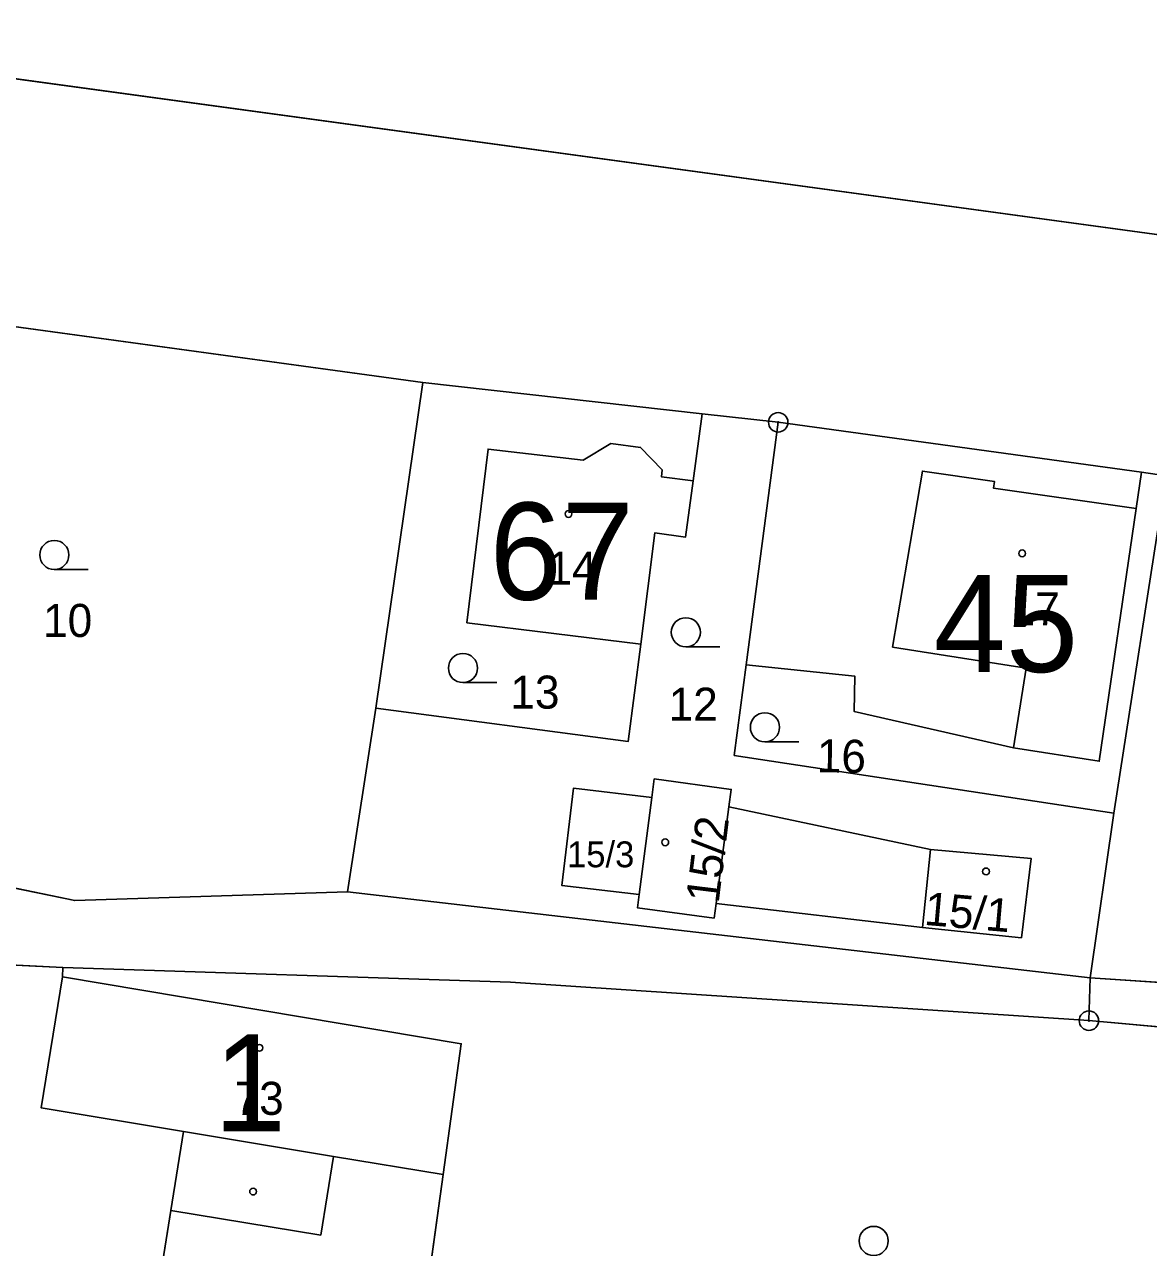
# Model space of a CAD drawing. Extents: x -689422 to -685210, y -987725 to -982160.
# Drawn here: x -685971.3 to -685913.4, y -987183 to -987120.1 of the extents above; entities that cross this region are included whole.
import ezdxf

# ---------------------------------------------------------------- set-up
doc = ezdxf.new("R2010")
doc.units = 0
for name, color, linetype in [('KN_Budovy', 7, 'Continuous'), ('KN_Budovy_cisla_domovni', 7, 'Continuous'), ('KN_Hranice_parcel', 7, 'Continuous'), ('KN_Hranice_parcel_vnitrni_kresba', 7, 'Continuous'), ('KN_Parcelni cisla', 7, 'Continuous'), ('KN_Polygon parcely', 7, 'Continuous'), ('KN_POZEMKY_OSTATNI PLOCHA', 7, 'Continuous'), ('KN_POZEMKY_TTP', 7, 'Continuous'), ('KN_POZEMKY_ZAHRADA', 7, 'Continuous'), ('KN_POZEMKY_ZASTAVENA PLOCHA', 7, 'Continuous'), ('KN_VYUZITI_16_ostatni plocha_silnice', 7, 'Continuous'), ('KN_VYUZITI_17_ostatni plocha_ostatni komunikace', 7, 'Continuous'), ('KN_VYUZITI_26_ostatni plocha_jina plocha', 7, 'Continuous'), ('KN_Značky bodu BP', 7, 'Continuous'), ('KN_Značky budov', 7, 'Continuous'), ('KN_Značky kultur', 7, 'Continuous')]:
    doc.layers.add(name, color=color, linetype=linetype)

msp = doc.modelspace()

# ---------------------------------------------------------------- linework, layer by layer
at = {"layer": 'KN_Budovy'}
for points in [[(-685948.49, -987150.87), (-685939.54, -987151.97), (-685938.81, -987146.24), (-685937.23, -987146.46), (-685936.84, -987143.56), (-685938.47, -987143.35), (-685938.44, -987142.99), (-685939.55, -987141.84), (-685941.07, -987141.65), (-685942.5, -987142.5), (-685947.4, -987141.93)], [(-685920.35, -987157.3), (-685915.93, -987158), (-685914.03, -987144.99), (-685921.38, -987143.94), (-685921.33, -987143.59), (-685925.03, -987143.06), (-685926.57, -987152.12), (-685919.7, -987153.21)], [(-685939.62, -987164.86), (-685939.71, -987165.54), (-685935.76, -987166.07), (-685935.66, -987165.32), (-685935, -987160.34), (-685934.88, -987159.45), (-685938.84, -987158.91), (-685938.97, -987159.86)], [(-685925.03, -987166.56), (-685919.94, -987167.08), (-685919.44, -987163), (-685924.62, -987162.54)], [(-685970.41, -987175.84), (-685963.09, -987177.05), (-685955.35, -987178.34), (-685949.71, -987179.27), (-685948.78, -987172.54), (-685969.32, -987169.09)]]:
    msp.add_lwpolyline(points, close=True, dxfattribs=at)
at = {"layer": 'KN_Hranice_parcel'}
for p, q in [((-685953.17, -987155.27), (-685950.75, -987138.51)), ((-685950.75, -987138.51), (-685936.38, -987140.11)), ((-685936.38, -987140.11), (-685936.84, -987143.56)), ((-685936.38, -987140.11), (-685932.46, -987140.55)), ((-685932.46, -987140.55), (-685934.11, -987153.04)), ((-685913.76, -987143.12), (-685932.46, -987140.55)), ((-685912.48, -987143.3), (-685913.76, -987143.12)), ((-685915.17, -987160.67), (-685912.48, -987143.3)), ((-685954.64, -987164.72), (-685953.17, -987155.27)), ((-685938.97, -987159.86), (-685939.62, -987164.86)), ((-685935, -987160.34), (-685935.66, -987165.32)), ((-685916.4, -987169.15), (-685915.17, -987160.67)), ((-685954.64, -987164.72), (-685916.4, -987169.15)), ((-685916.46, -987171.35), (-685916.4, -987169.15))]:
    msp.add_line(p, q, dxfattribs=at)
for points in [[(-686005, -987118.32), (-685836.82, -987141.27), (-685828.14, -987142.95), (-685819.45, -987151.17)], [(-685986.44, -987133.78), (-685984.15, -987133.94), (-685950.75, -987138.51)], [(-685939.54, -987151.97), (-685948.49, -987150.87), (-685947.4, -987141.93), (-685942.5, -987142.5), (-685941.07, -987141.65), (-685939.55, -987141.84), (-685938.44, -987142.99), (-685938.47, -987143.35), (-685936.84, -987143.56)], [(-685913.76, -987143.12), (-685914.03, -987144.99), (-685915.93, -987158), (-685920.35, -987157.3)], [(-685936.84, -987143.56), (-685937.23, -987146.46), (-685938.81, -987146.24), (-685939.54, -987151.97)], [(-685939.54, -987151.97), (-685940.18, -987156.98), (-685953.17, -987155.27)], [(-685934.11, -987153.04), (-685934.72, -987157.7), (-685915.17, -987160.67)], [(-685920.35, -987157.3), (-685928.54, -987155.44), (-685928.51, -987153.62), (-685934.11, -987153.04)], [(-685939.62, -987164.86), (-685943.6, -987164.4), (-685943, -987159.38), (-685938.97, -987159.86)], [(-685938.97, -987159.86), (-685938.84, -987158.91), (-685934.88, -987159.45), (-685935, -987160.34)], [(-685935, -987160.34), (-685924.62, -987162.54), (-685919.44, -987163), (-685919.94, -987167.08), (-685925.03, -987166.56), (-685935.66, -987165.32)], [(-685975.04, -987163.85), (-685968.68, -987165.17), (-685954.64, -987164.72)], [(-685935.66, -987165.32), (-685935.76, -987166.07), (-685939.71, -987165.54), (-685939.62, -987164.86)], [(-685916.4, -987169.15), (-685875.59, -987171.88), (-685853.5, -987171.11), (-685812.14, -987167.09)], [(-685916.46, -987171.35), (-685946.25, -987169.37), (-685969.3, -987168.61), (-685981.57, -987168.02), (-685982.46, -987173.37)], [(-685949.71, -987179.27), (-685948.78, -987172.54), (-685969.32, -987169.09), (-685970.41, -987175.84), (-685963.09, -987177.05), (-685963.74, -987181.12)], [(-685875.57, -987176.02), (-685883.52, -987174.32), (-685916.46, -987171.35)], [(-685963.74, -987181.12), (-685964.41, -987185.32), (-685950.81, -987187.21), (-685949.71, -987179.27)]]:
    msp.add_lwpolyline(points, dxfattribs=at)
at = {"layer": 'KN_Hranice_parcel_vnitrni_kresba'}
for p, q in [((-685926.57, -987152.12), (-685925.03, -987143.06)), ((-685925.03, -987143.06), (-685921.33, -987143.59)), ((-685921.38, -987143.94), (-685921.33, -987143.59)), ((-685921.38, -987143.94), (-685914.03, -987144.99)), ((-685926.57, -987152.12), (-685919.7, -987153.21)), ((-685920.35, -987157.3), (-685919.7, -987153.21)), ((-685925.03, -987166.56), (-685924.62, -987162.54)), ((-685969.32, -987169.09), (-685969.3, -987168.61)), ((-685963.09, -987177.05), (-685955.35, -987178.34)), ((-685956.01, -987182.39), (-685955.35, -987178.34)), ((-685955.35, -987178.34), (-685949.71, -987179.27)), ((-685963.74, -987181.12), (-685956.01, -987182.39))]:
    msp.add_line(p, q, dxfattribs=at)
at = {"layer": 'KN_Polygon parcely'}
for points in [[(-685836.82, -987141.27), (-686005, -987118.32), (-686041.83, -987106.17), (-686052.84, -987097.52), (-686058.81, -987092.85), (-686061.49, -987085.48), (-686064.52, -987080.49), (-686065.84, -987078.1), (-686071.7, -987067.5), (-686075.47, -987059.13), (-686075.94, -987058.09), (-686080.66, -987046.34), (-686084.5, -987036.79), (-686086.08, -987032.29), (-686090.96, -987018.42), (-686097.69, -986999.31)], [(-686056.17, -987116.86), (-686038.83, -987125.06), (-686035.05, -987124.29), (-686017.14, -987129.32), (-686013.55, -987129.86), (-685991.13, -987133.46), (-685986.44, -987133.78), (-685984.15, -987133.94), (-685950.75, -987138.51), (-685936.38, -987140.11), (-685932.46, -987140.55), (-685913.76, -987143.12), (-685912.48, -987143.3), (-685905.31, -987144.38), (-685890.86, -987144.76), (-685832.55, -987152.61)], [(-686005, -987118.32), (-685836.82, -987141.27)], [(-685981.57, -987168.02), (-685969.3, -987168.61), (-685946.25, -987169.37), (-685916.46, -987171.35), (-685916.4, -987169.15), (-685954.64, -987164.72), (-685968.68, -987165.17), (-685975.04, -987163.85)]]:
    msp.add_lwpolyline(points, dxfattribs=at)
for points in [[(-685998.18, -987153.11), (-685996.04, -987154.16), (-685994.08, -987155.12), (-685990.36, -987147.44), (-685984.85, -987150.05), (-685984.12, -987148.51), (-685981.83, -987149.59), (-685982.56, -987151.12), (-685980.87, -987151.92), (-685979.44, -987152.71), (-685972.06, -987156.53), (-685975.04, -987163.85), (-685968.68, -987165.17), (-685954.64, -987164.72), (-685953.17, -987155.27), (-685950.75, -987138.51), (-685984.15, -987133.94), (-685986.44, -987133.78), (-685987.71, -987135.87), (-685996.21, -987149.87)], [(-685947.4, -987141.93), (-685942.5, -987142.5), (-685941.07, -987141.65), (-685939.55, -987141.84), (-685938.44, -987142.99), (-685938.47, -987143.35), (-685936.84, -987143.56), (-685936.38, -987140.11), (-685950.75, -987138.51), (-685953.17, -987155.27), (-685940.18, -987156.98), (-685939.54, -987151.97), (-685948.49, -987150.87)], [(-685916.4, -987169.15), (-685915.17, -987160.67), (-685934.72, -987157.7), (-685934.11, -987153.04), (-685932.46, -987140.55), (-685936.38, -987140.11), (-685936.84, -987143.56), (-685937.23, -987146.46), (-685938.81, -987146.24), (-685939.54, -987151.97), (-685940.18, -987156.98), (-685953.17, -987155.27), (-685954.64, -987164.72)], [(-685932.46, -987140.55), (-685934.11, -987153.04), (-685928.51, -987153.62), (-685928.54, -987155.44), (-685920.35, -987157.3), (-685915.93, -987158), (-685914.03, -987144.99), (-685913.76, -987143.12)], [(-685936.84, -987143.56), (-685938.47, -987143.35), (-685938.44, -987142.99), (-685939.55, -987141.84), (-685941.07, -987141.65), (-685942.5, -987142.5), (-685947.4, -987141.93), (-685948.49, -987150.87), (-685939.54, -987151.97), (-685938.81, -987146.24), (-685937.23, -987146.46)], [(-685912.48, -987143.3), (-685913.76, -987143.12), (-685914.03, -987144.99), (-685915.93, -987158), (-685920.35, -987157.3), (-685928.54, -987155.44), (-685928.51, -987153.62), (-685934.11, -987153.04), (-685934.72, -987157.7), (-685915.17, -987160.67)], [(-685875.59, -987171.88), (-685853.5, -987171.11), (-685812.14, -987167.09), (-685813.28, -987166.59), (-685817.33, -987160.91), (-685821.32, -987157.25), (-685825.93, -987154.63), (-685832.55, -987152.61), (-685890.86, -987144.76), (-685891.42, -987148.36), (-685892.3, -987154.23), (-685884.27, -987159.35), (-685884.44, -987165.52), (-685896.08, -987165.21), (-685895.92, -987159.04), (-685901.82, -987158.89), (-685901.49, -987156.43), (-685907.16, -987155.58), (-685906.63, -987152.27), (-685905.68, -987146.3), (-685905.31, -987144.38), (-685912.48, -987143.3), (-685915.17, -987160.67), (-685916.4, -987169.15)], [(-685943, -987159.38), (-685938.97, -987159.86), (-685938.84, -987158.91), (-685934.88, -987159.45), (-685935, -987160.34), (-685924.62, -987162.54), (-685919.44, -987163), (-685919.94, -987167.08), (-685925.03, -987166.56), (-685935.66, -987165.32), (-685935.76, -987166.07), (-685939.71, -987165.54), (-685939.62, -987164.86), (-685943.6, -987164.4)], [(-685939.62, -987164.86), (-685938.97, -987159.86), (-685943, -987159.38), (-685943.6, -987164.4)], [(-685939.62, -987164.86), (-685939.71, -987165.54), (-685935.76, -987166.07), (-685935.66, -987165.32), (-685935, -987160.34), (-685934.88, -987159.45), (-685938.84, -987158.91), (-685938.97, -987159.86)], [(-685935.66, -987165.32), (-685925.03, -987166.56), (-685919.94, -987167.08), (-685919.44, -987163), (-685924.62, -987162.54), (-685935, -987160.34)], [(-685875.36, -987173.63), (-685866.35, -987173.44), (-685811, -987169.67), (-685812.14, -987167.09), (-685853.5, -987171.11), (-685875.59, -987171.88), (-685916.4, -987169.15), (-685916.46, -987171.35), (-685883.52, -987174.32), (-685875.57, -987176.02)], [(-685960.89, -987201.48), (-685926.1, -987197.19), (-685880.36, -987190.44), (-685876.38, -987185.1), (-685875.57, -987176.02), (-685883.52, -987174.32), (-685916.46, -987171.35), (-685946.25, -987169.37), (-685969.3, -987168.61), (-685981.57, -987168.02), (-685982.46, -987173.37), (-685973.57, -987185.47)], [(-685964.41, -987185.32), (-685950.81, -987187.21), (-685949.71, -987179.27), (-685948.78, -987172.54), (-685969.32, -987169.09), (-685970.41, -987175.84), (-685963.09, -987177.05), (-685963.74, -987181.12)], [(-685949.71, -987179.27), (-685950.81, -987187.21), (-685964.41, -987185.32), (-685963.74, -987181.12), (-685963.09, -987177.05), (-685970.41, -987175.84), (-685969.32, -987169.09), (-685948.78, -987172.54)]]:
    msp.add_lwpolyline(points, close=True, dxfattribs=at)
at = {"layer": 'KN_POZEMKY_OSTATNI PLOCHA'}
for p, q in [((-686005, -987118.32), (-685836.82, -987141.27)), ((-685950.75, -987138.51), (-685984.15, -987133.94)), ((-685936.38, -987140.11), (-685950.75, -987138.51)), ((-685932.46, -987140.55), (-685936.38, -987140.11)), ((-685913.76, -987143.12), (-685932.46, -987140.55)), ((-685912.48, -987143.3), (-685913.76, -987143.12)), ((-685943.6, -987164.4), (-685943, -987159.38)), ((-685943, -987159.38), (-685938.97, -987159.86)), ((-685938.97, -987159.86), (-685939.62, -987164.86)), ((-685975.04, -987163.85), (-685968.68, -987165.17)), ((-685939.62, -987164.86), (-685943.6, -987164.4)), ((-685968.68, -987165.17), (-685954.64, -987164.72)), ((-685954.64, -987164.72), (-685916.4, -987169.15)), ((-685969.3, -987168.61), (-685981.57, -987168.02)), ((-685946.25, -987169.37), (-685969.3, -987168.61)), ((-685916.46, -987171.35), (-685946.25, -987169.37)), ((-685916.4, -987169.15), (-685916.46, -987171.35)), ((-685916.46, -987171.35), (-685916.4, -987169.15)), ((-685916.4, -987169.15), (-685875.59, -987171.88)), ((-685883.52, -987174.32), (-685916.46, -987171.35))]:
    msp.add_line(p, q, dxfattribs=at)
at = {"layer": 'KN_POZEMKY_TTP'}
msp.add_line((-685836.82, -987141.27), (-686005, -987118.32), dxfattribs=at)
at = {"layer": 'KN_POZEMKY_ZAHRADA'}
for p, q in [((-685984.15, -987133.94), (-685950.75, -987138.51)), ((-685953.17, -987155.27), (-685950.75, -987138.51)), ((-685950.75, -987138.51), (-685953.17, -987155.27)), ((-685950.75, -987138.51), (-685936.38, -987140.11)), ((-685936.84, -987143.56), (-685936.38, -987140.11)), ((-685936.38, -987140.11), (-685936.84, -987143.56)), ((-685936.38, -987140.11), (-685932.46, -987140.55)), ((-685932.46, -987140.55), (-685934.11, -987153.04)), ((-685941.07, -987141.65), (-685942.5, -987142.5)), ((-685939.55, -987141.84), (-685941.07, -987141.65)), ((-685938.44, -987142.99), (-685939.55, -987141.84)), ((-685947.4, -987141.93), (-685948.49, -987150.87)), ((-685942.5, -987142.5), (-685947.4, -987141.93)), ((-685938.47, -987143.35), (-685938.44, -987142.99)), ((-685914.03, -987144.99), (-685913.76, -987143.12)), ((-685913.76, -987143.12), (-685912.48, -987143.3)), ((-685936.84, -987143.56), (-685938.47, -987143.35)), ((-685937.23, -987146.46), (-685936.84, -987143.56)), ((-685912.48, -987143.3), (-685915.17, -987160.67)), ((-685915.17, -987160.67), (-685912.48, -987143.3)), ((-685915.93, -987158), (-685914.03, -987144.99)), ((-685939.54, -987151.97), (-685938.81, -987146.24)), ((-685938.81, -987146.24), (-685937.23, -987146.46)), ((-685948.49, -987150.87), (-685939.54, -987151.97)), ((-685940.18, -987156.98), (-685939.54, -987151.97)), ((-685939.54, -987151.97), (-685940.18, -987156.98)), ((-685934.11, -987153.04), (-685934.72, -987157.7)), ((-685934.72, -987157.7), (-685934.11, -987153.04)), ((-685934.11, -987153.04), (-685928.51, -987153.62)), ((-685928.51, -987153.62), (-685928.54, -987155.44)), ((-685954.64, -987164.72), (-685953.17, -987155.27)), ((-685953.17, -987155.27), (-685954.64, -987164.72)), ((-685953.17, -987155.27), (-685940.18, -987156.98)), ((-685940.18, -987156.98), (-685953.17, -987155.27)), ((-685928.54, -987155.44), (-685920.35, -987157.3)), ((-685920.35, -987157.3), (-685915.93, -987158)), ((-685934.72, -987157.7), (-685915.17, -987160.67)), ((-685915.17, -987160.67), (-685934.72, -987157.7)), ((-685943, -987159.38), (-685943.6, -987164.4)), ((-685938.97, -987159.86), (-685943, -987159.38)), ((-685938.84, -987158.91), (-685938.97, -987159.86)), ((-685934.88, -987159.45), (-685938.84, -987158.91)), ((-685935, -987160.34), (-685934.88, -987159.45)), ((-685924.62, -987162.54), (-685935, -987160.34)), ((-685915.17, -987160.67), (-685916.4, -987169.15)), ((-685916.4, -987169.15), (-685915.17, -987160.67)), ((-685919.44, -987163), (-685924.62, -987162.54)), ((-685919.94, -987167.08), (-685919.44, -987163)), ((-685968.68, -987165.17), (-685975.04, -987163.85)), ((-685943.6, -987164.4), (-685939.62, -987164.86)), ((-685954.64, -987164.72), (-685968.68, -987165.17)), ((-685916.4, -987169.15), (-685954.64, -987164.72)), ((-685939.62, -987164.86), (-685939.71, -987165.54)), ((-685939.71, -987165.54), (-685935.76, -987166.07)), ((-685935.76, -987166.07), (-685935.66, -987165.32)), ((-685935.66, -987165.32), (-685925.03, -987166.56)), ((-685925.03, -987166.56), (-685919.94, -987167.08)), ((-685981.57, -987168.02), (-685969.3, -987168.61)), ((-685969.3, -987168.61), (-685946.25, -987169.37)), ((-685969.32, -987169.09), (-685970.41, -987175.84)), ((-685948.78, -987172.54), (-685969.32, -987169.09)), ((-685946.25, -987169.37), (-685916.46, -987171.35)), ((-685875.59, -987171.88), (-685916.4, -987169.15)), ((-685916.46, -987171.35), (-685883.52, -987174.32)), ((-685949.71, -987179.27), (-685948.78, -987172.54)), ((-685970.41, -987175.84), (-685963.09, -987177.05)), ((-685963.09, -987177.05), (-685963.74, -987181.12)), ((-685950.81, -987187.21), (-685949.71, -987179.27)), ((-685963.74, -987181.12), (-685964.41, -987185.32))]:
    msp.add_line(p, q, dxfattribs=at)
at = {"layer": 'KN_POZEMKY_ZASTAVENA PLOCHA'}
for p, q in [((-685934.11, -987153.04), (-685932.46, -987140.55)), ((-685932.46, -987140.55), (-685913.76, -987143.12)), ((-685942.5, -987142.5), (-685941.07, -987141.65)), ((-685941.07, -987141.65), (-685939.55, -987141.84)), ((-685939.55, -987141.84), (-685938.44, -987142.99)), ((-685948.49, -987150.87), (-685947.4, -987141.93)), ((-685947.4, -987141.93), (-685942.5, -987142.5)), ((-685938.44, -987142.99), (-685938.47, -987143.35)), ((-685913.76, -987143.12), (-685914.03, -987144.99)), ((-685938.47, -987143.35), (-685936.84, -987143.56)), ((-685936.84, -987143.56), (-685937.23, -987146.46)), ((-685914.03, -987144.99), (-685915.93, -987158)), ((-685938.81, -987146.24), (-685939.54, -987151.97)), ((-685937.23, -987146.46), (-685938.81, -987146.24)), ((-685939.54, -987151.97), (-685948.49, -987150.87)), ((-685928.51, -987153.62), (-685934.11, -987153.04)), ((-685928.54, -987155.44), (-685928.51, -987153.62)), ((-685920.35, -987157.3), (-685928.54, -987155.44)), ((-685915.93, -987158), (-685920.35, -987157.3)), ((-685938.97, -987159.86), (-685938.84, -987158.91)), ((-685938.84, -987158.91), (-685934.88, -987159.45)), ((-685934.88, -987159.45), (-685935, -987160.34)), ((-685939.62, -987164.86), (-685938.97, -987159.86)), ((-685935.66, -987165.32), (-685935, -987160.34)), ((-685935, -987160.34), (-685935.66, -987165.32)), ((-685935, -987160.34), (-685924.62, -987162.54)), ((-685924.62, -987162.54), (-685919.44, -987163)), ((-685919.44, -987163), (-685919.94, -987167.08)), ((-685939.71, -987165.54), (-685939.62, -987164.86)), ((-685935.76, -987166.07), (-685939.71, -987165.54)), ((-685935.66, -987165.32), (-685935.76, -987166.07)), ((-685925.03, -987166.56), (-685935.66, -987165.32)), ((-685919.94, -987167.08), (-685925.03, -987166.56)), ((-685970.41, -987175.84), (-685969.32, -987169.09)), ((-685969.32, -987169.09), (-685948.78, -987172.54)), ((-685948.78, -987172.54), (-685949.71, -987179.27)), ((-685963.09, -987177.05), (-685970.41, -987175.84)), ((-685963.74, -987181.12), (-685963.09, -987177.05)), ((-685949.71, -987179.27), (-685950.81, -987187.21)), ((-685964.41, -987185.32), (-685963.74, -987181.12))]:
    msp.add_line(p, q, dxfattribs=at)
at = {"layer": 'KN_VYUZITI_16_ostatni plocha_silnice'}
for p, q in [((-686005, -987118.32), (-685836.82, -987141.27)), ((-685950.75, -987138.51), (-685984.15, -987133.94)), ((-685936.38, -987140.11), (-685950.75, -987138.51)), ((-685932.46, -987140.55), (-685936.38, -987140.11)), ((-685913.76, -987143.12), (-685932.46, -987140.55)), ((-685912.48, -987143.3), (-685913.76, -987143.12))]:
    msp.add_line(p, q, dxfattribs=at)
at = {"layer": 'KN_VYUZITI_17_ostatni plocha_ostatni komunikace'}
for p, q in [((-685975.04, -987163.85), (-685968.68, -987165.17)), ((-685968.68, -987165.17), (-685954.64, -987164.72)), ((-685954.64, -987164.72), (-685916.4, -987169.15)), ((-685969.3, -987168.61), (-685981.57, -987168.02)), ((-685946.25, -987169.37), (-685969.3, -987168.61)), ((-685916.46, -987171.35), (-685946.25, -987169.37)), ((-685916.4, -987169.15), (-685916.46, -987171.35)), ((-685916.46, -987171.35), (-685916.4, -987169.15)), ((-685916.4, -987169.15), (-685875.59, -987171.88)), ((-685883.52, -987174.32), (-685916.46, -987171.35))]:
    msp.add_line(p, q, dxfattribs=at)
at = {"layer": 'KN_VYUZITI_26_ostatni plocha_jina plocha'}
for p, q in [((-685943.6, -987164.4), (-685943, -987159.38)), ((-685943, -987159.38), (-685938.97, -987159.86)), ((-685938.97, -987159.86), (-685939.62, -987164.86)), ((-685939.62, -987164.86), (-685943.6, -987164.4))]:
    msp.add_line(p, q, dxfattribs=at)
at = {"layer": 'KN_Značky bodu BP'}
for centre, radius in [((-685932.46, -987140.55), 0.5), ((-685932.46, -987140.55), 0.0303), ((-685916.46, -987171.35), 0.5), ((-685916.46, -987171.35), 0.0303)]:
    msp.add_circle(centre, radius, dxfattribs=at)
at = {"layer": 'KN_Značky budov'}
for centre in [(-685943.257, -987145.269), (-685919.897, -987147.299), (-685938.277, -987162.169), (-685921.757, -987163.669), (-685959.167, -987172.749), (-685959.497, -987180.149)]:
    msp.add_circle(centre, 0.175, dxfattribs=at)
at = {"layer": 'KN_Značky kultur'}
for p, q in [((-685969.733, -987148.13), (-685967.983, -987148.13)), ((-685937.213, -987152.11), (-685935.463, -987152.11)), ((-685948.693, -987153.95), (-685946.943, -987153.95)), ((-685933.143, -987157), (-685931.393, -987157))]:
    msp.add_line(p, q, dxfattribs=at)
for centre in [(-685969.733, -987147.38), (-685937.213, -987151.36), (-685948.693, -987153.2), (-685933.143, -987156.25), (-685927.543, -987182.69)]:
    msp.add_circle(centre, 0.75, dxfattribs=at)

# ---------------------------------------------------------------- texts
at = {"layer": 'KN_Budovy_cisla_domovni'}
for s, p in [('67', (-685947.322, -987149.684)), ('45', (-685924.453, -987153.404)), ('1', (-685961.516, -987177.054))]:
    msp.add_text(s, height=5, dxfattribs=at).set_placement(p)
at = {"layer": 'KN_Parcelni cisla'}
for s, height, p in [('14', 1.7, (-685944.34, -987148.91)), ('17', 1.7, (-685920.49, -987151)), ('10', 1.7, (-685970.31, -987151.6)), ('13', 1.7, (-685946.25, -987155.29)), ('12', 1.7, (-685938.1, -987155.91)), ('15/3', 1.332, (-685943.335, -987163.456)), ('73', 1.7, (-685960.45, -987176.2))]:
    msp.add_text(s, height=height, dxfattribs=at).set_placement(p)
for s, rotation, p in [('16', 359, (-685930.484, -987158.559)), ('15/2', 83, (-685935.529, -987165.343)), ('15/1', 355, (-685924.983, -987166.415))]:
    msp.add_text(s, height=1.7, rotation=rotation, dxfattribs=at).set_placement(p)

doc.saveas('drawing.dxf')
